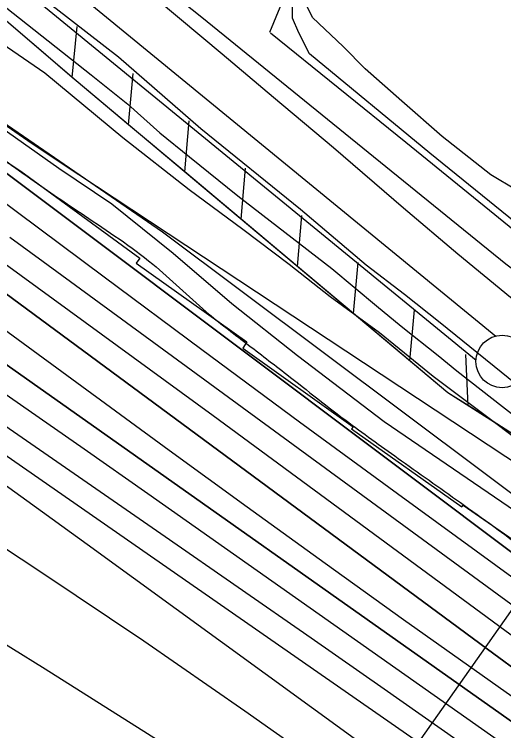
# Model space of a CAD drawing. Extents: x 3734862 to 3772949, y 391520 to 417239.
# Drawn here: x 3759003 to 3759469, y 402109 to 402791 of the extents above; entities that cross this region are included whole.
import ezdxf

# ---------------------------------------------------------------- set-up
doc = ezdxf.new("R2010")
doc.units = 0
for name, color, linetype in [('V-FLOD-BASE', 7, 'Continuous'), ('V-LEVE-TOET', 7, 'Continuous'), ('V-RIVR-EDGE', 7, 'Continuous'), ('V-RIVR-RANG', 7, 'Continuous'), ('V-ROAD-CNTR', 7, 'Continuous'), ('V-RRAP-FSHR', 7, 'Continuous'), ('V-RRAP-RVMT', 7, 'Continuous'), ('V-SITE-VEGE', 7, 'Continuous'), ('V-SURV-LINE', 7, 'Continuous'), ('V-TOPO-DPTH', 7, 'Continuous'), ('V-TOPO-MAJR', 7, 'Continuous'), ('V-TOPO-MINR', 7, 'Continuous'), ('V-TOPO-SHOR', 7, 'Continuous'), ('V-TOPO-WATR', 7, 'Continuous')]:
    doc.layers.add(name, color=color, linetype=linetype)

msp = doc.modelspace()

# ---------------------------------------------------------------- linework, layer by layer
at = {"layer": 'V-FLOD-BASE'}
msp.add_lwpolyline([(3758997.17, 402831.3), (3759042.64, 402797.07), (3759101.88, 402750.99), (3759180.35, 402682.62), (3759275.39, 402605.84), (3759338.04, 402552.81), (3759374.56, 402524.88), (3759408.3, 402497.66), (3759488.19, 402433.43), (3759561.25, 402383.8), (3759669.52, 402318.7), (3759752.24, 402264.15), (3759848.09, 402206.06)], dxfattribs=at)
at = {"layer": 'V-LEVE-TOET'}
for points in [[(3759782.81, 402316.14), (3759709, 402357.47), (3759626.29, 402412.02), (3759535.3, 402473.54), (3759475.39, 402521.71), (3759425.12, 402562.89), (3759373.48, 402606.84), (3759306.7, 402664.05), (3759249.55, 402712.2), (3759200.67, 402753.37), (3759138.7, 402805.7), (3759093.26, 402844.08), (3759014.77, 402909.68), (3758979.64, 402937.6), (3758941.75, 402965.54), (3758905.23, 402991.4), (3758863.17, 403018.68), (3758801.14, 403060.63)], [(3758987.71, 402803.46), (3759075.87, 402733.65), (3759111, 402705.72), (3759141.28, 402678.52), (3759169.52, 402655.49), (3759215.66, 402618.49), (3759305.21, 402549.36), (3759347.9, 402513.77), (3759371.31, 402494.23), (3759406.44, 402466.3), (3759424.34, 402451.65), (3759480.82, 402407.66), (3759531.85, 402376.86), (3759586.32, 402343.27), (3759624.93, 402318.09), (3759659.39, 402294.33), (3759741.45, 402243.94), (3759815.2, 402194.3)]]:
    msp.add_lwpolyline(points, dxfattribs=at)
at = {"layer": 'V-RIVR-EDGE'}
msp.add_spline([(3755702.08, 404495.32), (3755757.18, 404470.77), (3755793.3, 404451.23), (3755852.47, 404424.41), (3755881.39, 404415.75), (3755906.23, 404404.38), (3755920.22, 404395.76), (3755948.67, 404379.41), (3755958.16, 404378.93), (3755969.01, 404378), (3755990.69, 404368.45), (3756022.75, 404350.29), (3756054.82, 404336.64), (3756079.66, 404323.02), (3756103.59, 404309.39), (3756144.23, 404288.04), (3756167.69, 404268.99), (3756188.91, 404253.57), (3756231.36, 404233.11), (3756271.56, 404217.19), (3756299.11, 404203.1), (3756403.01, 404163.51), (3756460.37, 404140.31), (3756508.69, 404114.87), (3756530.82, 404103.96), (3756588.18, 404078.04), (3756639.21, 404052.15), (3756694.29, 404019.45), (3756726.8, 403998.12), (3756735.82, 403989.06), (3756740.32, 403979.55), (3756740.3, 403973.22), (3756740.74, 403967.79), (3756747.5, 403960.54), (3756759.69, 403953.73), (3756786.34, 403941.46), (3756814.34, 403929.18), (3756864.47, 403904.64), (3756889.32, 403895.98), (3756899.72, 403897.32), (3756908.33, 403901.82), (3756919.18, 403901.34), (3756933.18, 403894.07), (3756945.83, 403892.68), (3756956.23, 403893.11), (3756962.12, 403897.16), (3756970.71, 403896.69), (3756978.39, 403894.41), (3756992.41, 403894.83), (3757002.82, 403897.51), (3757019.1, 403901.54), (3757027.7, 403901.52), (3757034.02, 403901.05), (3757036.27, 403896.53), (3757036.71, 403891.1), (3757038.5, 403883.41), (3757046.62, 403874.34), (3757060.62, 403866.17), (3757076.41, 403853.92), (3757104.39, 403831.25), (3757122.44, 403816.73), (3757145.47, 403804.47), (3757165.34, 403796.73), (3757181.6, 403787.2), (3757194.24, 403777.67), (3757213.65, 403765.41), (3757229.9, 403756.33), (3757251.58, 403745.88), (3757266.49, 403741.32), (3757283.2, 403734.49), (3757308.94, 403720.87), (3757360.42, 403694.06), (3757393.83, 403670.92), (3757429.96, 403657.26), (3757461.59, 403645.43), (3757505.4, 403628.14), (3757548.31, 403610.4), (3757591.66, 403587.23), (3757649.45, 403552.27), (3757711.75, 403512.78), (3757753.76, 403493.23), (3757766.86, 403487.78), (3757773.19, 403487.76), (3757785.86, 403494.06), (3757794.45, 403494.04), (3757803.49, 403489.49), (3757807.08, 403480.89), (3757810.64, 403456.02), (3757814.23, 403447.87), (3757826.42, 403436.99), (3757854.41, 403422.9), (3757930.26, 403373.88), (3757975.85, 403342.57), (3758005.19, 403323.5), (3758062.07, 403286.74), (3758092.31, 403263.6), (3758175.82, 403209.59), (3758234.51, 403169.2), (3758283.7, 403133.81), (3758328.84, 403103.41), (3758399.23, 403041.74), (3758421.79, 403023.15), (3758438.05, 403017.68), (3758463.83, 403017.62), (3758491.43, 403026.14), (3758504.53, 403022.04), (3758513.56, 403014.33), (3758513.99, 403006.19), (3758499.95, 402997.18), (3758498.12, 402989.95), (3758502.16, 402978.18), (3758510.73, 402969.57), (3758522.02, 402962.76), (3758545.05, 402948.69), (3758582.07, 402926.89), (3758650.23, 402878.79), (3758697.61, 402840.7), (3758721.52, 402820.29), (3758740.94, 402809.39), (3758782.02, 402784.87), (3758831.24, 402755.36), (3758902.12, 402711.78), (3758960.36, 402675.46), (3759018.58, 402634.62), (3759069.59, 402599.68), (3759134.59, 402553.4), (3759185.57, 402508.06), (3759223.48, 402478.12), (3759262.29, 402448.18), (3759321.41, 402402.37), (3759371.51, 402366.07), (3759431.54, 402323.42), (3759463.59, 402300.28), (3759488.86, 402281.68), (3759576.89, 402222.68), (3759626.99, 402186.84), (3759672.12, 402153.72), (3759778.21, 402087.44), (3759832.83, 402050.68), (3759873, 402019.38), (3759909.55, 401989.45), (3760050.81, 401883.75), (3760100.02, 401850.16), (3760145.61, 401819.31), (3760185.77, 401788.01), (3760211.95, 401766.69), (3760254.82, 401734.48), (3760285.51, 401709.08), (3760303.12, 401700.45), (3760325.25, 401691.35), (3760352.78, 401671.39), (3760391.14, 401641), (3760430.41, 401611.96), (3760461.55, 401590.18), (3760536.95, 401542.97), (3760582.99, 401510.76), (3760602.85, 401495.79), (3760629.02, 401477.18), (3760672.36, 401449.49), (3760711.19, 401426.79), (3760818.61, 401347.85), (3760872.33, 401310.64), (3760925.58, 401271.62), (3760948.6, 401251.67), (3761039.76, 401181.81), (3761107.02, 401135.52), (3761151.7, 401104.67), (3761172.93, 401093.31), (3761186.03, 401090.57), (3761199.15, 401092.79), (3761219.51, 401099.07), (3761228.11, 401099.5), (3761233.52, 401095.42), (3761236.67, 401087.73), (3761236.64, 401077.78), (3761228.47, 401063.78), (3761223.03, 401057.47), (3761223.01, 401049.33), (3761228.86, 401039.37), (3761242.39, 401026.67), (3761254.14, 401021.67), (3761266.79, 401018.47), (3761292.52, 401001.68), (3761317.34, 400980.37), (3761342.15, 400955.44), (3761463.07, 400853.4), (3761509.99, 400812.14), (3761550.15, 400777.68), (3761585.34, 400746.84), (3761681.47, 400674.26), (3761756.4, 400618.91), (3761817.77, 400572.19), (3761878.26, 400530.44), (3761996.49, 400436.55), (3762057.42, 400389.83), (3762104.8, 400352.63), (3762156.25, 400313.17), (3762204.54, 400277.33), (3762245.17, 400247.84), (3762291.65, 400210.19), (3762325.94, 400182.07), (3762356.18, 400159.84), (3762404.02, 400123.55), (3762432.9, 400101.32), (3762455.49, 400091.32), (3762473.53, 400075.9), (3762512.34, 400044.16), (3762551.6, 400012.41), (3762593.58, 399983.82), (3762620.21, 399963.4), (3762661.74, 399937.08), (3762686.57, 399919.83), (3762793.08, 399841.35), (3762834.61, 399812.76), (3762873.44, 399790.05), (3762923.1, 399758.28), (3762956.96, 399737.4), (3762984.05, 399721.5), (3763024.22, 399693.37), (3763075.23, 399657.52), (3763115.86, 399633.91), (3763172.75, 399601.21), (3763228.74, 399568.52), (3763285.17, 399533.57), (3763344.31, 399494.08), (3763398.47, 399455.06), (3763444.06, 399421.04), (3763484.68, 399391.09), (3763603.38, 399303.08), (3763654.82, 399261.81), (3763661.14, 399259.53), (3763667.01, 399254.54), (3763671.96, 399245.04), (3763696.33, 399224.18), (3763722.94, 399200.15), (3763745.5, 399180.2), (3763818.14, 399117.17), (3763841.61, 399099.47), (3763852.45, 399092.21), (3763858.76, 399084.06), (3763874.99, 399067.29), (3763898, 399045.98), (3763924.62, 399023.76), (3763949, 399007.87), (3763970.2, 398987.47), (3764004.03, 398952.57), (3764028.38, 398926.74), (3764056.8, 398899.54), (3764092.88, 398862.37), (3764130.77, 398826.11), (3764147.01, 398811.6), (3764152.86, 398799.83), (3764162.32, 398783.53), (3764173.58, 398768.58), (3764186.67, 398757.24), (3764206.08, 398746.34), (3764226.87, 398742.22), (3764246.29, 398733.58), (3764269.32, 398717.7), (3764284.2, 398703.19), (3764301.81, 398691.84), (3764323.02, 398678.23), (3764345.14, 398660.99), (3764412.35, 398596.62), (3764457.02, 398559.88), (3764502.6, 398522.69), (3764538.26, 398497.74), (3764566.26, 398486.36), (3764583.89, 398484.51), (3764604.25, 398486.27), (3764616.45, 398486.24), (3764626.39, 398481.69), (3764630.89, 398474.45), (3764636.29, 398461.32), (3764634.9, 398450.02), (3764631.72, 398441.44), (3764633.06, 398434.65), (3764636.21, 398430.12), (3764643.89, 398425.58), (3764661.06, 398421.47), (3764685.44, 398409.2), (3764715.22, 398382), (3764745.45, 398356.15), (3764793.31, 398328), (3764844.31, 398292.6), (3764885.83, 398258.14), (3764918.78, 398234.54), (3764992.82, 398187.79), (3765058.27, 398144.22), (3765088.07, 398128.32), (3765140.91, 398100.15), (3765168.89, 398079.74), (3765193.71, 398061.59), (3765246.12, 398042.02), (3765282.23, 398018.42), (3765309.74, 397989.41), (3765339.95, 397955.42), (3765361.15, 397933.67), (3765382.35, 397911.91), (3765434.69, 397867.92), (3765477.57, 397838.43), (3765508.73, 397823.88), (3765545.3, 397801.18), (3765575.54, 397778.05), (3765617.52, 397749.91), (3765653.64, 397726.31), (3765681.63, 397709.96), (3765727.23, 397684.53), (3765761.99, 397660.02), (3765771.94, 397659.55), (3765788.21, 397659.96), (3765793.64, 397658.14), (3765793.63, 397653.62), (3765785.47, 397648.66), (3765785.47, 397645.5), (3765790.86, 397632.82), (3765800.33, 397623.76), (3765814.78, 397612.87), (3765831.94, 397605.59), (3765847.31, 397603.29), (3765858.15, 397598.75), (3765865.82, 397593.3), (3765888.84, 397576.97), (3765908.7, 397561.54), (3765918.16, 397548.41), (3765919.5, 397542.07), (3765921.3, 397536.19), (3765926.71, 397533.46), (3765933.05, 397534.35), (3765940.73, 397533.43), (3765944.79, 397530.25), (3765956.97, 397519.37), (3765987.67, 397499.85), (3766024.67, 397468.11), (3766059.41, 397438.18), (3766085.13, 397413.25), (3766102.73, 397400.09), (3766131.61, 397377.42), (3766172.69, 397350.18), (3766210.59, 397318.89), (3766264.32, 397285.3), (3766306.76, 397260.78), (3766362.73, 397220.85), (3766381.12, 397208.5)], degree=3, dxfattribs=at)
at = {"layer": 'V-RIVR-RANG'}
msp.add_line((3759588.75, 402383.62), (3759216.88, 401855.39), dxfattribs=at)
at = {"layer": 'V-ROAD-CNTR'}
for points in [[(3759246.14, 402774.44), (3759302.98, 402912.3), (3759434.33, 403236.88), (3759601.47, 403648.92)], [(3759833.84, 402302.88), (3759636.8, 402431.49), (3759589.64, 402464.54), (3759470.96, 402553.38), (3759356.66, 402646.2), (3759218.56, 402758.18), (3759181.47, 402788.25), (3759018.81, 402917.65), (3758947.79, 402970.96)], [(3759246.92, 402773.81), (3759375.56, 402669.5), (3759489.41, 402577.04), (3759607.24, 402488.84), (3759653.61, 402456.34), (3759850.06, 402328.11), (3760066.08, 402191.29), (3760364.79, 401997.86), (3760477.19, 401923.23)]]:
    msp.add_lwpolyline(points, dxfattribs=at)
at = {"layer": 'V-RRAP-FSHR'}
for p, q in [((3759058.01, 402731.28), (3759062.77, 402779.88)), ((3759111.59, 402686.23), (3759115.86, 402734.88)), ((3759165.2, 402641.22), (3759169.47, 402689.87)), ((3759218.8, 402596.21), (3759223.08, 402644.85)), ((3759272.41, 402551.2), (3759276.68, 402599.84)), ((3759326.02, 402506.19), (3759330.29, 402554.83)), ((3759379.63, 402461.17), (3759383.9, 402509.82)), ((3759435, 402418.57), (3759432.89, 402467.35))]:
    msp.add_line(p, q, dxfattribs=at)
for points in [[(3754460.93, 405046.66), (3755005.7, 404860.94), (3755712.42, 404532.38), (3756610.55, 404118.1), (3756963.91, 403918.1), (3757348.8, 403748.53), (3757842.44, 403484.61), (3758500.9, 403026.83), (3759143.8, 402584.15), (3759834.39, 402066.74), (3760444.46, 401629.94), (3760667.45, 401482.98), (3761054.53, 401205.39), (3761588.84, 400792.89), (3762211.73, 400314.43), (3762948.82, 399790.65), (3763371.87, 399516.16), (3763828.66, 399148.5)], [(3760408.26, 401760.51), (3760109.37, 401966.01), (3759840.94, 402141.44), (3759636.27, 402290.19), (3759415.75, 402430.84), (3759061.75, 402728.09), (3758817.21, 402937.66), (3758634.13, 403020.65), (3758393.84, 403129.01), (3758338.25, 403162.15)], [(3759058.01, 402731.28), (3759019.2, 402764.55)], [(3759111.59, 402686.23), (3759061.75, 402728.09), (3759058.01, 402731.29)], [(3759165.2, 402641.22), (3759111.59, 402686.23)], [(3759218.8, 402596.21), (3759165.2, 402641.22)], [(3759272.41, 402551.2), (3759218.8, 402596.21)], [(3759326.02, 402506.19), (3759272.41, 402551.2)], [(3759379.63, 402461.17), (3759326.02, 402506.19)], [(3759435, 402418.57), (3759415.75, 402430.84), (3759379.62, 402461.17)], [(3759494.01, 402380.92), (3759435, 402418.57)]]:
    msp.add_lwpolyline(points, dxfattribs=at)
at = {"layer": 'V-RRAP-RVMT'}
for p, q in [((3758897.39, 402715.36), (3759008.99, 402641.83)), ((3759008.99, 402641.83), (3759122.26, 402559.11)), ((3759122.26, 402559.11), (3759118.84, 402554.17)), ((3759118.84, 402554.17), (3759224.15, 402479.32)), ((3759224.15, 402479.32), (3759220.55, 402473.39)), ((3759220.55, 402473.39), (3759325.4, 402398.46)), ((3759325.4, 402398.46), (3759323.81, 402396.31)), ((3759323.81, 402396.31), (3759429.16, 402322.25)), ((3759429.16, 402322.25), (3759430.34, 402323.66)), ((3759430.34, 402323.66), (3759529.6, 402254.74))]:
    msp.add_line(p, q, dxfattribs=at)
at = {"layer": 'V-SITE-VEGE'}
for points in [[(3759726.97, 402838.03), (3759659, 402678.03), (3759638.87, 402627.63), (3759625.83, 402617.48), (3759623.1, 402618.18), (3759616.98, 402621.63), (3759614.27, 402625.07), (3759608.85, 402630.57), (3759595.9, 402635.43), (3759572.71, 402638.31), (3759554.92, 402633.65), (3759537.13, 402626.94), (3759513.87, 402619.58), (3759500.2, 402618.3), (3759481.12, 402623.89), (3759456.64, 402638.39), (3759410.45, 402674.89), (3759371.75, 402708.6), (3759337.13, 402739.55), (3759316.11, 402760.85), (3759286.93, 402788.36), (3759279.52, 402803.43)], [(3758954.53, 402788.67), (3759031.72, 402735.54), (3759106.08, 402674.13), (3759169.45, 402624.56), (3759220.44, 402586.84), (3759264.53, 402553.31), (3759303.79, 402522.59), (3759350.64, 402488.36), (3759401.6, 402446.48), (3759461.54, 402401.78), (3759534.56, 402346.6), (3759582.78, 402309.59), (3759622.72, 402276.79), (3759675.14, 402246.67), (3759724.1, 402216.58), (3759775.8, 402182.32)], [(3759621.26, 402218.51), (3759577.15, 402249.26), (3759543.39, 402273.71), (3759493.08, 402308.66), (3759355.23, 402403.03), (3759272.57, 402465.89), (3759209.89, 402515.46), (3759154.13, 402563.59), (3759095.59, 402610.36), (3759045.27, 402644.62), (3758990.83, 402683.06)]]:
    msp.add_lwpolyline(points, dxfattribs=at)
at = {"layer": 'V-SURV-LINE'}
for points in [[(3758833.66, 402999.43), (3759461.57, 402484.86)], [(3759442.56, 402461.65), (3758814.65, 402976.23)]]:
    msp.add_lwpolyline(points, dxfattribs=at)
msp.add_circle((3759467.51, 402460.6), 25, dxfattribs=at)
at = {"layer": 'V-TOPO-DPTH'}
for points in [[(3758203.1, 403186.29), (3758321.88, 403109.89), (3758398.29, 403060.08), (3758474.28, 403009.67), (3758549.66, 402958.33), (3758624.62, 402906.38), (3758820.94, 402768.57), (3758844.67, 402751.73), (3758868.3, 402734.75), (3758891.76, 402717.54), (3758915.12, 402700.19), (3759504.69, 402257.63), (3759530.21, 402238.6), (3759555.82, 402219.69), (3759581.55, 402200.94), (3759607.37, 402182.31), (3759654.4, 402148.61), (3759656.77, 402146.92), (3759659.14, 402145.25), (3759661.53, 402143.6), (3759663.93, 402141.95), (3760039.52, 401886.43)], [(3758263.43, 403019.1), (3758344.24, 402969.83), (3758424.46, 402919.64), (3758503.81, 402868.09), (3758582.58, 402815.63), (3758761.32, 402694.35), (3758787.78, 402676.17), (3758814.1, 402657.77), (3758840.19, 402639.06), (3758866.14, 402620.14), (3759459.6, 402181.96), (3759484.53, 402163.53), (3759509.47, 402145.1), (3759534.39, 402126.65), (3759559.3, 402108.2)], [(3758263.43, 403019.1), (3758344.24, 402969.83), (3758424.46, 402919.64), (3758503.81, 402868.09), (3758582.58, 402815.63), (3758761.32, 402694.35), (3758787.78, 402676.17), (3758814.1, 402657.77), (3758840.19, 402639.06), (3758866.14, 402620.14), (3759459.6, 402181.96), (3759484.53, 402163.53), (3759509.47, 402145.1), (3759534.39, 402126.65), (3759559.3, 402108.2)], [(3759921.49, 401836.09), (3759610.19, 402047.33), (3759604.29, 402051.36), (3759598.4, 402055.41), (3759592.54, 402059.5), (3759586.69, 402063.61), (3759448.37, 402161.34), (3759373.51, 402214.52), (3759298.83, 402267.96), (3759224.43, 402321.77), (3759150.2, 402375.84), (3758825.52, 402613.65), (3758811.44, 402623.83), (3758797.3, 402633.9), (3758783.03, 402643.81), (3758768.69, 402653.6), (3758694.25, 402703.82), (3758642.35, 402738.22), (3758590.1, 402772.04), (3758537.3, 402805.01), (3758484.14, 402837.42), (3758316.38, 402937.8), (3758286.35, 402955.87)], [(3759921.49, 401836.09), (3759610.19, 402047.33), (3759604.29, 402051.36), (3759598.4, 402055.41), (3759592.54, 402059.5), (3759586.69, 402063.61), (3759448.37, 402161.34), (3759373.51, 402214.52), (3759298.83, 402267.96), (3759224.43, 402321.77), (3759150.2, 402375.84), (3758825.52, 402613.65), (3758811.44, 402623.83), (3758797.3, 402633.9), (3758783.03, 402643.81), (3758768.69, 402653.6), (3758694.25, 402703.82), (3758642.35, 402738.22), (3758590.1, 402772.04), (3758537.3, 402805.01), (3758484.14, 402837.42), (3758316.38, 402937.8), (3758286.35, 402955.87)], [(3758285.32, 402926.23), (3758329.45, 402898.14), (3758637.83, 402701.86), (3758655.87, 402690.42), (3758673.93, 402679.01), (3758692.03, 402667.65), (3758710.15, 402656.32), (3758728.8, 402644.7), (3758737.57, 402639.16), (3758746.31, 402633.56), (3758754.98, 402627.87), (3758763.62, 402622.11), (3758776.02, 402613.74), (3758778.42, 402612.11), (3758780.8, 402610.47), (3758783.16, 402608.8), (3758785.52, 402607.12), (3758829.3, 402575.55), (3758853.56, 402558.11), (3758877.86, 402540.72), (3758902.2, 402523.39), (3758926.58, 402506.11), (3759559.56, 402058.66)], [(3758285.32, 402926.23), (3758329.45, 402898.14), (3758637.83, 402701.86), (3758655.87, 402690.42), (3758673.93, 402679.01), (3758692.03, 402667.65), (3758710.15, 402656.32), (3758728.8, 402644.7), (3758737.57, 402639.16), (3758746.31, 402633.56), (3758754.98, 402627.87), (3758763.62, 402622.11), (3758776.02, 402613.74), (3758778.42, 402612.11), (3758780.8, 402610.47), (3758783.16, 402608.8), (3758785.52, 402607.12), (3758829.3, 402575.55), (3758853.56, 402558.11), (3758877.86, 402540.72), (3758902.2, 402523.39), (3758926.58, 402506.11), (3759559.56, 402058.66)], [(3759655.3, 402098.12), (3759636.45, 402111.68), (3759617.65, 402125.32), (3759598.88, 402139.01), (3759030.17, 402555.54), (3758998.51, 402578.77)], [(3759655.3, 402098.12), (3759636.45, 402111.68), (3759617.65, 402125.32), (3759598.88, 402139.01), (3759030.17, 402555.54), (3758998.51, 402578.77)]]:
    msp.add_lwpolyline(points, dxfattribs=at)
at = {"layer": 'V-TOPO-MAJR'}
for points in [[(3759786.85, 401874.61), (3759733.91, 401911.19), (3759680.97, 401947.77), (3759621.04, 401989.19), (3759598.09, 402005.09), (3759575.17, 402021.04), (3759552.29, 402037.04), (3759529.44, 402053.09), (3759130.04, 402334.39), (3759069.39, 402376.94), (3759008.64, 402419.34), (3758947.73, 402461.51), (3758886.71, 402503.54), (3758828.43, 402543.53), (3758796.4, 402565.33), (3758764.27, 402586.98), (3758731.99, 402608.41), (3758699.6, 402629.67), (3758492.55, 402764.59), (3758419.24, 402812.24), (3758345.85, 402859.78), (3758272.36, 402907.14)], [(3759415.98, 401924.84), (3759032.11, 402167.47), (3758966.55, 402208.04), (3758900.49, 402247.76), (3758833.68, 402286.21), (3758766.37, 402323.81), (3758671, 402375.9), (3758650.93, 402386.69), (3758630.78, 402397.31), (3758610.49, 402407.68), (3758590.11, 402417.87), (3758523.77, 402450.52), (3758502.36, 402460.87), (3758480.85, 402471.02), (3758459.2, 402480.85), (3758437.45, 402490.48), (3758415.37, 402499.03), (3758392.94, 402506.36), (3758370, 402511.85), (3758346.71, 402516.13), (3758292.12, 402523.9)]]:
    msp.add_lwpolyline(points, dxfattribs=at)
at = {"layer": 'V-TOPO-MINR'}
for points in [[(3759847.15, 401991.09), (3759668.74, 402115.73), (3759658.72, 402122.77), (3759648.73, 402129.85), (3759638.78, 402136.99), (3759628.86, 402144.16), (3759461.35, 402266.05), (3759367.81, 402334.36), (3759274.45, 402402.9), (3759181.32, 402471.78), (3759088.37, 402540.88), (3758881.82, 402694.99), (3758868.17, 402705.08), (3758854.45, 402715.08), (3758840.63, 402724.94), (3758826.75, 402734.71), (3758742.88, 402793.14), (3758686.8, 402831.74), (3758630.43, 402869.9), (3758573.62, 402907.41), (3758516.52, 402944.48), (3758153.68, 403177.11)], [(3759769.34, 402169.57), (3759737.51, 402191.84), (3759705.55, 402213.91), (3759673.37, 402235.67), (3759641.06, 402257.24), (3759080.98, 402627.22), (3759048.28, 402649.02), (3759015.69, 402670.99), (3758983.29, 402693.23), (3758951, 402715.65), (3758918.79, 402738.17), (3758886.56, 402760.66), (3758854.29, 402783.1), (3758822, 402805.51), (3758367.24, 403120.5), (3758338, 403140.54), (3758308.64, 403160.4)], [(3759781.19, 401978.81), (3759749.43, 402001.23), (3759717.74, 402023.76), (3759686.1, 402046.34), (3759680.22, 402050.56), (3759651.59, 402071.14), (3759623.01, 402091.8), (3759594.52, 402112.58), (3759566.08, 402133.42), (3759192.04, 402408.72), (3759131.24, 402453.33), (3759070.34, 402497.81), (3759009.31, 402542.1), (3758948.19, 402586.26), (3758893.92, 402625.35), (3758859.75, 402649.71), (3758825.42, 402673.84), (3758790.86, 402697.65), (3758756.15, 402721.22), (3758437.37, 402935.47), (3758384.68, 402970.37), (3758331.68, 403004.81), (3758278.24, 403038.54)], [(3759559.3, 402108.2), (3759534.39, 402126.65), (3759509.47, 402145.1), (3759484.53, 402163.53), (3759459.6, 402181.96), (3758866.14, 402620.14), (3758840.19, 402639.06), (3758814.1, 402657.77), (3758787.78, 402676.17), (3758761.32, 402694.35), (3758582.58, 402815.63), (3758503.81, 402868.09), (3758424.46, 402919.64), (3758344.24, 402969.83), (3758263.43, 403019.1)], [(3760475.6, 401317.1), (3760244.14, 401486.56), (3760224.02, 401501.23), (3760203.86, 401515.84), (3760183.63, 401530.38), (3760163.37, 401544.85), (3760091.67, 401595.86), (3760035.55, 401635.84), (3759979.48, 401675.89), (3759923.48, 401716.02), (3759867.51, 401756.21), (3759550.37, 401984.35), (3758763.35, 402531.68), (3758750.56, 402540.52), (3758737.73, 402549.31), (3758724.86, 402558.03), (3758711.95, 402566.7), (3758648.12, 402609.3), (3758603.2, 402639.14), (3758558.21, 402668.86), (3758513.09, 402698.39), (3758467.89, 402727.79), (3758026.06, 403013.9)], [(3759921.49, 401836.09), (3759610.19, 402047.33), (3759604.29, 402051.36), (3759598.4, 402055.41), (3759592.54, 402059.5), (3759586.69, 402063.61), (3759448.37, 402161.34), (3759373.51, 402214.52), (3759298.83, 402267.96), (3759224.43, 402321.77), (3759150.2, 402375.84), (3758825.52, 402613.65), (3758811.44, 402623.83), (3758797.3, 402633.9), (3758783.03, 402643.81), (3758768.69, 402653.6), (3758694.25, 402703.82), (3758642.35, 402738.22), (3758590.1, 402772.04), (3758537.3, 402805.01), (3758484.14, 402837.42), (3758316.38, 402937.8), (3758286.35, 402955.87)], [(3759559.56, 402058.66), (3758926.58, 402506.11), (3758902.2, 402523.39), (3758877.86, 402540.72), (3758853.56, 402558.11), (3758829.3, 402575.55), (3758785.52, 402607.12), (3758783.16, 402608.8), (3758780.8, 402610.47), (3758778.42, 402612.11), (3758776.02, 402613.74), (3758763.62, 402622.11), (3758754.98, 402627.87), (3758746.31, 402633.56), (3758737.57, 402639.16), (3758728.8, 402644.7), (3758710.15, 402656.32), (3758692.03, 402667.65), (3758673.93, 402679.01), (3758655.87, 402690.42), (3758637.83, 402701.86), (3758329.45, 402898.14), (3758285.32, 402926.23)], [(3759424.22, 402099.89), (3759354.92, 402148.45), (3759285.55, 402196.91), (3759216.08, 402245.23), (3759146.55, 402293.45), (3758794.31, 402537.23), (3758772.38, 402552.31), (3758750.39, 402567.28), (3758728.31, 402582.12), (3758706.16, 402596.86), (3758601.18, 402666.25), (3758526.41, 402715.49), (3758451.52, 402764.54), (3758376.46, 402813.32), (3758301.27, 402861.93)], [(3759499.43, 401975.48), (3759072.12, 402286.26), (3759014.75, 402327.77), (3758957.25, 402369.1), (3758899.56, 402410.15), (3758841.73, 402451.02), (3758734.36, 402526.52), (3758730.11, 402529.49), (3758725.84, 402532.43), (3758721.56, 402535.35), (3758717.26, 402538.24), (3758695.97, 402552.45), (3758680.97, 402562.35), (3758665.91, 402572.16), (3758650.75, 402581.83), (3758635.54, 402591.4), (3758604.31, 402610.82), (3758573.3, 402629.82), (3758542.13, 402648.54), (3758510.71, 402666.83), (3758479.12, 402684.85), (3758377.67, 402741.8), (3758312.81, 402778.49), (3758248.11, 402815.45)], [(3759318.19, 402059.63), (3759222.49, 402127.25), (3759126.18, 402193.97), (3759028.94, 402259.35), (3758931.1, 402323.83), (3758728.88, 402455.1), (3758709.06, 402467.75), (3758689.11, 402480.2), (3758668.97, 402492.33), (3758648.7, 402504.26), (3758591.39, 402537.39), (3758542.38, 402565.73), (3758493.37, 402594.07), (3758444.36, 402622.41), (3758395.35, 402650.76), (3758316.13, 402696.58), (3758277.38, 402718.91)], [(3759655.3, 402098.12), (3759636.45, 402111.68), (3759617.65, 402125.32), (3759598.88, 402139.01), (3759030.17, 402555.54), (3758998.51, 402578.77)]]:
    msp.add_lwpolyline(points, dxfattribs=at)
at = {"layer": 'V-TOPO-SHOR'}
msp.add_lwpolyline([(3760467.36, 401941.93), (3759975.12, 402255.36), (3759734.02, 402408.06), (3759579.31, 402512.54), (3759398.49, 402659.21), (3759283.96, 402753.64), (3759273.92, 402773.73), (3759267.89, 402787.79), (3759267.89, 402801.86), (3759271.91, 402823.96), (3759275.93, 402844.05), (3759368.35, 403057.02)], dxfattribs=at)
at = {"layer": 'V-TOPO-WATR'}
msp.add_lwpolyline([(3760039.52, 401886.43), (3759663.93, 402141.95), (3759661.53, 402143.6), (3759659.14, 402145.25), (3759656.77, 402146.92), (3759654.4, 402148.61), (3759607.37, 402182.31), (3759581.55, 402200.94), (3759555.82, 402219.69), (3759530.21, 402238.6), (3759504.69, 402257.63), (3758915.12, 402700.19), (3758891.76, 402717.54), (3758868.3, 402734.75), (3758844.67, 402751.73), (3758820.94, 402768.57), (3758624.62, 402906.38), (3758549.66, 402958.33), (3758474.28, 403009.67), (3758398.29, 403060.08), (3758321.88, 403109.89), (3758203.1, 403186.29)], dxfattribs=at)

doc.saveas('drawing.dxf')
